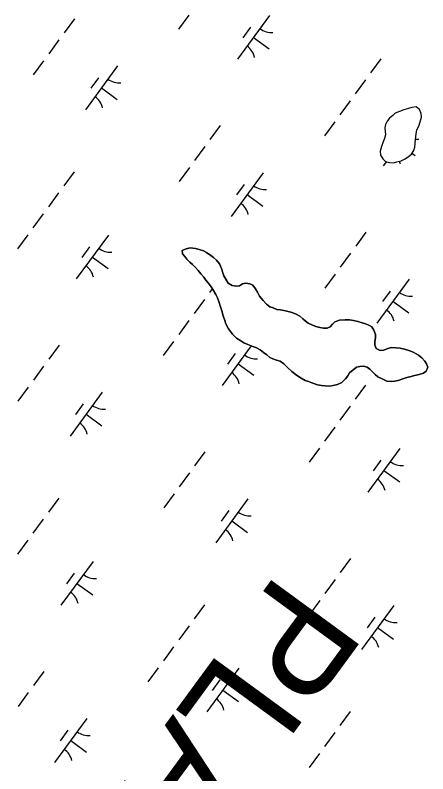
# Model space of a CAD drawing. Extents: x 3905714 to 3926767, y 183354 to 205755.
# Drawn here: x 3912987 to 3913367, y 192407 to 193106 of the extents above; entities that cross this region are included whole.
import ezdxf

# ---------------------------------------------------------------- set-up
doc = ezdxf.new("R2010")
doc.units = 0
for name, color, linetype in [('V-TOPO-GNAM-IDEN', 7, 'Continuous'), ('V-TOPO-SHOR', 7, 'Continuous'), ('V-WETL-SWMP', 7, 'Continuous')]:
    doc.layers.add(name, color=color, linetype=linetype)

msp = doc.modelspace()

# ---------------------------------------------------------------- linework, layer by layer
at = {"layer": 'V-TOPO-SHOR'}
for points in [[(3913327.93, 192995.62), (3913326.96, 192992.33), (3913326, 192989.27), (3913324.33, 192984.81), (3913323.13, 192980.58), (3913323.34, 192976.81), (3913325.44, 192973.5), (3913328.02, 192971.13), (3913331.78, 192969.93), (3913335.31, 192969.91), (3913338.38, 192970.6), (3913342.39, 192971.75), (3913346.16, 192973.38), (3913349.24, 192975.48), (3913351.84, 192977.82), (3913353.98, 192981.1), (3913354.94, 192984.16), (3913355.43, 192987.45), (3913355.69, 192991.69), (3913356.19, 192996.16), (3913356.92, 193000.16), (3913358.58, 193003.68), (3913359.79, 193007.68), (3913360.99, 193011.91), (3913360.77, 193015.21), (3913359.15, 193018.99), (3913356.33, 193021.36), (3913352.33, 193020.91), (3913349.26, 193019.99), (3913344.78, 193018.6), (3913341, 193016.97), (3913336.99, 193015.58), (3913334.62, 193013.48), (3913331.78, 193010.91), (3913329.65, 193008.09), (3913327.98, 193005.04), (3913327.25, 193001.98), (3913327.93, 192995.62)], [(3913294.85, 192776.34), (3913293.42, 192773.53), (3913291.28, 192770.71), (3913287.73, 192767.44), (3913283.72, 192765.58), (3913279.94, 192764.42), (3913276.41, 192763.97), (3913272.41, 192764.23), (3913269.11, 192764.48), (3913265.35, 192765.21), (3913260.18, 192766.89), (3913257.12, 192768.09), (3913254.07, 192769.28), (3913250.31, 192771.19), (3913246.09, 192774.04), (3913241.87, 192777.6), (3913237.89, 192781.15), (3913234.38, 192784.47), (3913231.1, 192786.84), (3913227.57, 192788.04), (3913224.28, 192789.24), (3913221.46, 192790.43), (3913218.65, 192792.8), (3913215.6, 192794.94), (3913212.56, 192797.55), (3913208.8, 192799.45), (3913205.74, 192800.41), (3913201.28, 192802.32), (3913197.52, 192803.99), (3913194.71, 192805.66), (3913190.72, 192808.27), (3913187.21, 192811.83), (3913183.47, 192816.79), (3913181.14, 192821.28), (3913180.21, 192824.35), (3913178.59, 192828.83), (3913177.21, 192833.31), (3913175.82, 192838.03), (3913174.9, 192841.1), (3913173.27, 192845.35), (3913171.88, 192848.42), (3913169.55, 192852.2), (3913167.68, 192855.5), (3913164.88, 192859.05), (3913162.77, 192861.66), (3913160.9, 192864.26), (3913158.1, 192867.57), (3913155.52, 192870.41), (3913153.19, 192873.25), (3913150.38, 192876.09), (3913148.04, 192878.23), (3913145.23, 192881.07), (3913143.35, 192883.43), (3913141.25, 192885.8), (3913140.79, 192888.86), (3913144.57, 192890.49), (3913148.11, 192891.41), (3913153.05, 192890.91), (3913156.58, 192889.95), (3913160.58, 192888.51), (3913163.39, 192887.08), (3913167.38, 192884.47), (3913169.72, 192882.57), (3913172.54, 192880.2), (3913175.1, 192876.65), (3913176.96, 192872.41), (3913178.12, 192869.34), (3913179.28, 192865.56), (3913180.91, 192862.49), (3913183.24, 192858.94), (3913187, 192856.57), (3913190.53, 192856.08), (3913193.59, 192856.53), (3913196.43, 192858.16), (3913199.49, 192858.85), (3913203.02, 192858.36), (3913205.84, 192856.93), (3913208.41, 192853.62), (3913210.27, 192850.55), (3913212.14, 192846.77), (3913215.41, 192842.74), (3913218.45, 192839.43), (3913221.5, 192837.06), (3913224.55, 192836.1), (3913228.08, 192834.66), (3913231.37, 192834.17), (3913235.84, 192833.21), (3913240.78, 192832), (3913245.01, 192830.56), (3913249, 192828.42), (3913251.81, 192826.05), (3913254.16, 192824.15), (3913256.97, 192822.02), (3913260.26, 192820.35), (3913264.02, 192818.91), (3913267.54, 192817.95), (3913271.07, 192817.46), (3913274.37, 192817.44), (3913277.2, 192818.6), (3913279.1, 192821.18), (3913281.47, 192823.28)], [(3913281.47, 192823.28), (3913285.71, 192824.67), (3913290.9, 192825.11), (3913294.9, 192825.09), (3913298.66, 192824.36), (3913302.43, 192823.39), (3913306.66, 192822.2), (3913309.71, 192821.47), (3913312.53, 192820.28), (3913315.35, 192818.61), (3913317.22, 192815.54), (3913318.84, 192811.53), (3913318.82, 192808.46), (3913318.1, 192805.17), (3913318.08, 192802.11), (3913319.47, 192798.57), (3913323.23, 192796.9), (3913326.53, 192797.11), (3913330.07, 192798.51), (3913333.37, 192799.43), (3913337.37, 192799.41), (3913341.37, 192798.91), (3913345.37, 192798.18), (3913350.31, 192796.51), (3913354.07, 192795.07), (3913358.29, 192792.46), (3913361.34, 192790.08), (3913364.15, 192787.01), (3913365.78, 192784.4), (3913366.94, 192781.57), (3913365.5, 192777.82), (3913362.9, 192775.95), (3913358.89, 192774.79), (3913354.65, 192773.64), (3913351.58, 192772.95), (3913347.57, 192771.8), (3913344.03, 192770.64), (3913340.73, 192769.48), (3913336.72, 192768.56), (3913333.19, 192768.11), (3913329.19, 192768.61), (3913325.43, 192770.28), (3913320.97, 192772.66), (3913318.62, 192774.56), (3913315.81, 192777.4), (3913313.47, 192779.53), (3913311.13, 192781.43), (3913307.84, 192782.39), (3913304.3, 192782.18), (3913301.24, 192781.49), (3913294.85, 192776.34)]]:
    msp.add_lwpolyline(points, dxfattribs=at)
at = {"layer": 'V-WETL-SWMP'}
for p, q in [((3913147.06, 193105.85), (3913137.61, 193092.94)), ((3913221.25, 193105.52), (3913191.7, 193065.19)), ((3913041.65, 193102.56), (3913032.2, 193089.65)), ((3913203.79, 193094.76), (3913196.7, 193085.08)), ((3913206.47, 193085.36), (3913220.99, 193074.72)), ((3913027.47, 193083.2), (3913018.01, 193070.29)), ((3913013.28, 193063.84), (3913003.83, 193050.93)), ((3913323.8, 193065.63), (3913314.34, 193052.72)), ((3913081.29, 193059.01), (3913051.74, 193018.67)), ((3913063.84, 193048.24), (3913056.75, 193038.56)), ((3913309.61, 193046.27), (3913300.16, 193033.36)), ((3913066.52, 193038.84), (3913081.04, 193028.2)), ((3913295.43, 193026.91), (3913285.97, 193014)), ((3913356.33, 193021.36), (3913352.33, 193020.91)), ((3913359.15, 193018.99), (3913356.33, 193021.36)), ((3913336.99, 193015.58), (3913334.62, 193013.48)), ((3913341, 193016.97), (3913336.99, 193015.58)), ((3913344.78, 193018.6), (3913341, 193016.97)), ((3913349.26, 193019.99), (3913344.78, 193018.6)), ((3913352.33, 193020.91), (3913349.26, 193019.99)), ((3913360.77, 193015.21), (3913359.15, 193018.99)), ((3913360.99, 193011.91), (3913360.77, 193015.21)), ((3913281.24, 193007.55), (3913271.79, 192994.64)), ((3913329.65, 193008.09), (3913327.98, 193005.04)), ((3913331.78, 193010.9), (3913329.65, 193008.09)), ((3913334.62, 193013.48), (3913331.78, 193010.9)), ((3913358.58, 193003.68), (3913359.79, 193007.68)), ((3913359.79, 193007.68), (3913360.99, 193011.91)), ((3913175.83, 193004.25), (3913166.38, 192991.35)), ((3913327.98, 193005.04), (3913327.26, 193001.98)), ((3913327.26, 193001.98), (3913327.93, 192995.62)), ((3913356.19, 192996.16), (3913356.92, 193000.16)), ((3913356.92, 193000.16), (3913358.58, 193003.68)), ((3913327.93, 192995.62), (3913326.96, 192992.33)), ((3913355.69, 192991.69), (3913356.19, 192996.16)), ((3913326, 192989.27), (3913324.33, 192984.81)), ((3913326.96, 192992.33), (3913326, 192989.27)), ((3913354.94, 192984.16), (3913355.43, 192987.45)), ((3913355.43, 192987.45), (3913355.69, 192991.69)), ((3913161.65, 192984.89), (3913152.19, 192971.99)), ((3913324.33, 192984.81), (3913323.13, 192980.58)), ((3913323.13, 192980.58), (3913323.34, 192976.81)), ((3913351.84, 192977.82), (3913353.98, 192981.1)), ((3913353.98, 192981.1), (3913354.94, 192984.16)), ((3913323.34, 192976.81), (3913325.44, 192973.5)), ((3913325.44, 192973.5), (3913328.02, 192971.13)), ((3913342.39, 192971.75), (3913346.16, 192973.38)), ((3913346.16, 192973.38), (3913349.24, 192975.48)), ((3913349.24, 192975.48), (3913351.84, 192977.82)), ((3913352.3, 192978.52), (3913355.17, 192976.41)), ((3913147.46, 192965.53), (3913138.01, 192952.63)), ((3913328.8, 192970.88), (3913325.88, 192966.88)), ((3913328.02, 192971.13), (3913331.78, 192969.93)), ((3913331.78, 192969.93), (3913335.31, 192969.91)), ((3913335.31, 192969.91), (3913338.38, 192970.6)), ((3913338.38, 192970.6), (3913342.39, 192971.75)), ((3913041.3, 192961.49), (3913031.85, 192948.59)), ((3913215.47, 192960.7), (3913185.92, 192920.37)), ((3913198.02, 192949.94), (3913190.93, 192940.26)), ((3913027.12, 192942.13), (3913017.66, 192929.23)), ((3913200.7, 192940.54), (3913215.22, 192929.9)), ((3913012.93, 192922.77), (3913003.48, 192909.87)), ((3912998.75, 192903.41), (3912989.29, 192890.51)), ((3913072.93, 192903.09), (3913043.38, 192862.75)), ((3913310.01, 192905.95), (3913300.55, 192893.04)), ((3913055.48, 192892.32), (3913048.39, 192882.64)), ((3913144.57, 192890.49), (3913140.8, 192888.86)), ((3913140.8, 192888.86), (3913141.25, 192885.8)), ((3913148.11, 192891.41), (3913144.57, 192890.49)), ((3913153.05, 192890.91), (3913148.11, 192891.41)), ((3913156.58, 192889.95), (3913153.05, 192890.91)), ((3913160.58, 192888.51), (3913156.58, 192889.95)), ((3913163.39, 192887.08), (3913160.58, 192888.51)), ((3913058.16, 192882.92), (3913072.68, 192872.28)), ((3913141.25, 192885.8), (3913143.35, 192883.43)), ((3913143.35, 192883.43), (3913145.23, 192881.07)), ((3913167.38, 192884.47), (3913163.39, 192887.08)), ((3913169.72, 192882.57), (3913167.38, 192884.47)), ((3913172.54, 192880.2), (3913169.72, 192882.57)), ((3913295.83, 192886.59), (3913286.37, 192873.68)), ((3913145.23, 192881.07), (3913148.03, 192878.23)), ((3913148.03, 192878.23), (3913150.38, 192876.09)), ((3913150.38, 192876.09), (3913153.19, 192873.25)), ((3913175.1, 192876.65), (3913172.54, 192880.2)), ((3913176.96, 192872.4), (3913175.1, 192876.65)), ((3913153.19, 192873.25), (3913155.52, 192870.41)), ((3913155.52, 192870.41), (3913158.1, 192867.57)), ((3913158.1, 192867.57), (3913160.9, 192864.26)), ((3913178.12, 192869.34), (3913176.96, 192872.4)), ((3913179.28, 192865.56), (3913178.12, 192869.34)), ((3913160.9, 192864.26), (3913162.77, 192861.66)), ((3913162.77, 192861.66), (3913164.88, 192859.05)), ((3913180.91, 192862.49), (3913179.28, 192865.56)), ((3913183.24, 192858.95), (3913180.91, 192862.49)), ((3913281.64, 192867.23), (3913272.19, 192854.32)), ((3913349.65, 192862.4), (3913320.1, 192822.06)), ((3913164.88, 192859.05), (3913167.68, 192855.5)), ((3913168.62, 192853.83), (3913166.02, 192850.28)), ((3913167.68, 192855.5), (3913169.55, 192852.2)), ((3913187, 192856.57), (3913183.24, 192858.95)), ((3913190.53, 192856.08), (3913187, 192856.57)), ((3913193.59, 192856.53), (3913190.53, 192856.08)), ((3913196.43, 192858.16), (3913193.59, 192856.53)), ((3913199.49, 192858.85), (3913196.43, 192858.16)), ((3913203.02, 192858.36), (3913199.49, 192858.85)), ((3913205.84, 192856.93), (3913203.02, 192858.36)), ((3913208.41, 192853.62), (3913205.84, 192856.93)), ((3913210.27, 192850.55), (3913208.41, 192853.62)), ((3913169.55, 192852.2), (3913171.88, 192848.42)), ((3913171.88, 192848.42), (3913173.27, 192845.35)), ((3913212.14, 192846.77), (3913210.27, 192850.55)), ((3913215.41, 192842.74), (3913212.14, 192846.77)), ((3913332.2, 192851.63), (3913325.11, 192841.95)), ((3913161.3, 192843.83), (3913151.84, 192830.92)), ((3913173.27, 192845.35), (3913174.9, 192841.1)), ((3913174.9, 192841.1), (3913175.82, 192838.03)), ((3913218.45, 192839.43), (3913215.41, 192842.74)), ((3913221.5, 192837.06), (3913218.45, 192839.43)), ((3913334.88, 192842.23), (3913349.4, 192831.59)), ((3913175.82, 192838.03), (3913177.21, 192833.31)), ((3913177.21, 192833.31), (3913178.59, 192828.83)), ((3913224.56, 192836.1), (3913221.5, 192837.06)), ((3913228.08, 192834.66), (3913224.56, 192836.1)), ((3913231.37, 192834.17), (3913228.08, 192834.66)), ((3913235.84, 192833.21), (3913231.37, 192834.17)), ((3913240.78, 192832), (3913235.84, 192833.21)), ((3913178.59, 192828.83), (3913180.21, 192824.35)), ((3913245.01, 192830.56), (3913240.78, 192832)), ((3913249, 192828.42), (3913245.01, 192830.56)), ((3913251.81, 192826.05), (3913249, 192828.42)), ((3913254.16, 192824.15), (3913251.81, 192826.05)), ((3913147.11, 192824.47), (3913137.66, 192811.56)), ((3913180.21, 192824.35), (3913181.14, 192821.28)), ((3913181.14, 192821.28), (3913183.47, 192816.79)), ((3913256.97, 192822.01), (3913254.16, 192824.15)), ((3913260.26, 192820.35), (3913256.97, 192822.01)), ((3913264.02, 192818.91), (3913260.26, 192820.35)), ((3913267.54, 192817.95), (3913264.02, 192818.91)), ((3913277.2, 192818.6), (3913274.37, 192817.44)), ((3913279.1, 192821.18), (3913277.2, 192818.6)), ((3913281.47, 192823.28), (3913279.1, 192821.18)), ((3913285.71, 192824.67), (3913281.47, 192823.28)), ((3913290.9, 192825.11), (3913285.71, 192824.67)), ((3913294.9, 192825.09), (3913290.9, 192825.11)), ((3913298.66, 192824.36), (3913294.9, 192825.09)), ((3913302.43, 192823.4), (3913298.66, 192824.36)), ((3913306.66, 192822.19), (3913302.43, 192823.4)), ((3913309.71, 192821.47), (3913306.66, 192822.19)), ((3913312.53, 192820.28), (3913309.71, 192821.47)), ((3913315.35, 192818.61), (3913312.53, 192820.28)), ((3913317.21, 192815.54), (3913315.35, 192818.61)), ((3913183.47, 192816.79), (3913187.21, 192811.82)), ((3913187.21, 192811.82), (3913190.72, 192808.27)), ((3913271.07, 192817.46), (3913267.54, 192817.95)), ((3913274.37, 192817.44), (3913271.07, 192817.46)), ((3913318.84, 192811.53), (3913317.21, 192815.54)), ((3913318.82, 192808.46), (3913318.84, 192811.53)), ((3913132.93, 192805.11), (3913123.47, 192792.2)), ((3913190.72, 192808.27), (3913194.71, 192805.66)), ((3913194.71, 192805.66), (3913197.52, 192803.99)), ((3913318.08, 192802.11), (3913318.1, 192805.17)), ((3913318.1, 192805.17), (3913318.82, 192808.46)), ((3913027.52, 192801.82), (3913018.06, 192788.91)), ((3913204.35, 192801.01), (3913177.56, 192764.45)), ((3913197.52, 192803.99), (3913201.28, 192802.32)), ((3913201.28, 192802.32), (3913205.74, 192800.41)), ((3913205.74, 192800.41), (3913208.8, 192799.45)), ((3913208.8, 192799.45), (3913212.56, 192797.55)), ((3913212.56, 192797.55), (3913215.6, 192794.94)), ((3913319.47, 192798.57), (3913318.08, 192802.11)), ((3913323.23, 192796.9), (3913319.47, 192798.57)), ((3913330.07, 192798.51), (3913326.53, 192797.12)), ((3913333.37, 192799.43), (3913330.07, 192798.51)), ((3913337.37, 192799.41), (3913333.37, 192799.43)), ((3913341.37, 192798.91), (3913337.37, 192799.41)), ((3913345.37, 192798.18), (3913341.37, 192798.91)), ((3913350.31, 192796.51), (3913345.37, 192798.18)), ((3913189.66, 192794.01), (3913182.57, 192784.33)), ((3913215.6, 192794.94), (3913218.65, 192792.8)), ((3913218.65, 192792.8), (3913221.46, 192790.43)), ((3913221.46, 192790.43), (3913224.28, 192789.24)), ((3913326.53, 192797.12), (3913323.23, 192796.9)), ((3913354.07, 192795.07), (3913350.31, 192796.51)), ((3913358.29, 192792.46), (3913354.07, 192795.07)), ((3913361.34, 192790.08), (3913358.29, 192792.46)), ((3913192.34, 192784.61), (3913206.86, 192773.98)), ((3913224.28, 192789.24), (3913227.57, 192788.04)), ((3913227.57, 192788.04), (3913231.1, 192786.84)), ((3913231.1, 192786.84), (3913234.38, 192784.47)), ((3913234.38, 192784.47), (3913237.89, 192781.15)), ((3913364.15, 192787.01), (3913361.34, 192790.08)), ((3913365.78, 192784.41), (3913364.15, 192787.01)), ((3913366.94, 192781.57), (3913365.78, 192784.41)), ((3913013.33, 192782.46), (3913003.88, 192769.55)), ((3913237.89, 192781.15), (3913241.87, 192777.6)), ((3913241.87, 192777.6), (3913246.09, 192774.04)), ((3913294.85, 192776.34), (3913301.24, 192781.49)), ((3913301.24, 192781.49), (3913304.3, 192782.18)), ((3913304.3, 192782.18), (3913307.84, 192782.39)), ((3913307.84, 192782.39), (3913311.13, 192781.43)), ((3913311.13, 192781.43), (3913313.47, 192779.53)), ((3913313.47, 192779.53), (3913315.81, 192777.4)), ((3913315.81, 192777.4), (3913318.62, 192774.56)), ((3913362.9, 192775.95), (3913365.5, 192777.81)), ((3913365.5, 192777.81), (3913366.94, 192781.57)), ((3913246.09, 192774.04), (3913250.31, 192771.19)), ((3913250.31, 192771.19), (3913254.07, 192769.28)), ((3913287.73, 192767.44), (3913291.29, 192770.71)), ((3913291.29, 192770.71), (3913293.42, 192773.53)), ((3913293.42, 192773.53), (3913294.85, 192776.34)), ((3913318.62, 192774.56), (3913320.97, 192772.66)), ((3913320.97, 192772.66), (3913325.43, 192770.28)), ((3913325.43, 192770.28), (3913329.19, 192768.61)), ((3913336.72, 192768.56), (3913340.73, 192769.48)), ((3913340.73, 192769.48), (3913344.03, 192770.64)), ((3913344.03, 192770.64), (3913347.57, 192771.8)), ((3913347.57, 192771.8), (3913351.58, 192772.95)), ((3913351.58, 192772.95), (3913354.65, 192773.64)), ((3913354.65, 192773.64), (3913358.89, 192774.79)), ((3913358.89, 192774.79), (3913362.9, 192775.95)), ((3912999.15, 192763.1), (3912989.69, 192750.19)), ((3913254.07, 192769.28), (3913257.12, 192768.09)), ((3913257.12, 192768.09), (3913260.18, 192766.89)), ((3913260.18, 192766.89), (3913265.35, 192765.21)), ((3913265.35, 192765.21), (3913269.11, 192764.49)), ((3913269.11, 192764.49), (3913272.41, 192764.23)), ((3913272.41, 192764.23), (3913276.41, 192763.97)), ((3913276.41, 192763.97), (3913279.95, 192764.42)), ((3913279.95, 192764.42), (3913283.72, 192765.58)), ((3913283.72, 192765.58), (3913287.73, 192767.44)), ((3913309.66, 192764.88), (3913300.2, 192751.98)), ((3913329.19, 192768.61), (3913333.19, 192768.11)), ((3913333.19, 192768.11), (3913336.72, 192768.56)), ((3913067.16, 192758.27), (3913037.61, 192717.93)), ((3913049.7, 192747.5), (3913042.61, 192737.82)), ((3913295.48, 192745.52), (3913286.02, 192732.62)), ((3913052.38, 192738.1), (3913066.9, 192727.46)), ((3913281.29, 192726.16), (3913271.84, 192713.26)), ((3913267.11, 192706.8), (3913257.65, 192693.9)), ((3913161.7, 192703.51), (3913152.24, 192690.6)), ((3913341.29, 192706.47), (3913311.74, 192666.14)), ((3913323.84, 192695.71), (3913316.75, 192686.03)), ((3913326.52, 192686.31), (3913341.04, 192675.67)), ((3913147.51, 192684.15), (3913138.06, 192671.24)), ((3913133.33, 192664.79), (3913123.87, 192651.88)), ((3913027.17, 192660.75), (3913017.71, 192647.85)), ((3913201.34, 192659.96), (3913171.79, 192619.63)), ((3913183.88, 192649.19), (3913176.79, 192639.51)), ((3913012.98, 192641.39), (3913003.53, 192628.49)), ((3913186.56, 192639.79), (3913201.08, 192629.15)), ((3912998.8, 192622.03), (3912989.34, 192609.13)), ((3913058.8, 192602.34), (3913029.25, 192562.01)), ((3913295.88, 192605.21), (3913286.42, 192592.3)), ((3913041.34, 192591.58), (3913034.25, 192581.9)), ((3913044.02, 192582.18), (3913058.54, 192571.54)), ((3913281.69, 192585.84), (3913272.24, 192572.94)), ((3913161.35, 192562.45), (3913151.89, 192549.54)), ((3913267.51, 192566.48), (3913258.05, 192553.58)), ((3913335.52, 192561.65), (3913305.97, 192521.32)), ((3913318.06, 192550.89), (3913310.97, 192541.21)), ((3913147.16, 192543.09), (3913137.71, 192530.18)), ((3913320.74, 192541.49), (3913335.26, 192530.85)), ((3913132.98, 192523.73), (3913123.52, 192510.82)), ((3913118.79, 192504.37), (3913109.34, 192491.46)), ((3913192.98, 192504.04), (3913163.43, 192463.7)), ((3913013.38, 192501.07), (3913003.93, 192488.17)), ((3913175.52, 192493.27), (3913168.43, 192483.59)), ((3913178.2, 192483.87), (3913192.72, 192473.23)), ((3912999.2, 192481.71), (3912989.74, 192468.81)), ((3913295.53, 192464.14), (3913286.07, 192451.23)), ((3913053.02, 192457.52), (3913023.47, 192417.19)), ((3913035.57, 192446.76), (3913028.48, 192437.08)), ((3913281.34, 192444.78), (3913271.88, 192431.87)), ((3913038.25, 192437.36), (3913052.77, 192426.72)), ((3913267.16, 192425.42), (3913257.7, 192412.51))]:
    msp.add_line(p, q, dxfattribs=at)
for centre, start, end in [((3913222.99, 193107.5), 232.99998, 274.54364), ((3913190.34, 193062.93), 12.99998, 54.54364), ((3913083.03, 193060.98), 232.99998, 274.54364), ((3913050.38, 193016.42), 12.99998, 54.54364), ((3913357.17, 193009.19), 265.17579, 274.54364), ((3913324.52, 192964.63), 12.99998, 22.25857), ((3913217.21, 192962.68), 232.99998, 274.54364), ((3913184.56, 192918.11), 12.99998, 54.54364), ((3913074.67, 192905.06), 232.99998, 274.54364), ((3913042.02, 192860.5), 12.99998, 54.54364), ((3913351.39, 192864.37), 232.99998, 274.54364), ((3913318.74, 192819.81), 12.99998, 54.54364), ((3913208.85, 192806.75), 232.99998, 274.54364), ((3913176.2, 192762.19), 12.99998, 54.54364), ((3913068.9, 192760.24), 232.99998, 274.54364), ((3913036.25, 192715.68), 12.99998, 54.54364), ((3913343.03, 192708.45), 232.99998, 274.54364), ((3913310.38, 192663.89), 12.99998, 54.54364), ((3913203.08, 192661.93), 232.99998, 274.54364), ((3913170.43, 192617.37), 12.99998, 54.54364), ((3913060.54, 192604.32), 232.99998, 274.54364), ((3913027.89, 192559.76), 12.99998, 54.54364), ((3913337.26, 192563.63), 232.99998, 274.54364), ((3913304.61, 192519.07), 12.99998, 54.54364), ((3913194.72, 192506.01), 232.99998, 274.54364), ((3913162.07, 192461.45), 12.99998, 54.54364), ((3913054.76, 192459.5), 232.99998, 274.54364), ((3913022.11, 192414.93), 12.99998, 54.54364)]:
    msp.add_arc(centre, 17.62, start, end, dxfattribs=at)

# ---------------------------------------------------------------- texts
at = {"layer": 'V-TOPO-GNAM-IDEN'}
msp.add_text('PLAQUEMINES', height=99.9998, rotation=233.77322, dxfattribs=at).set_placement((3913229.27, 192594.08))

doc.saveas('drawing.dxf')
